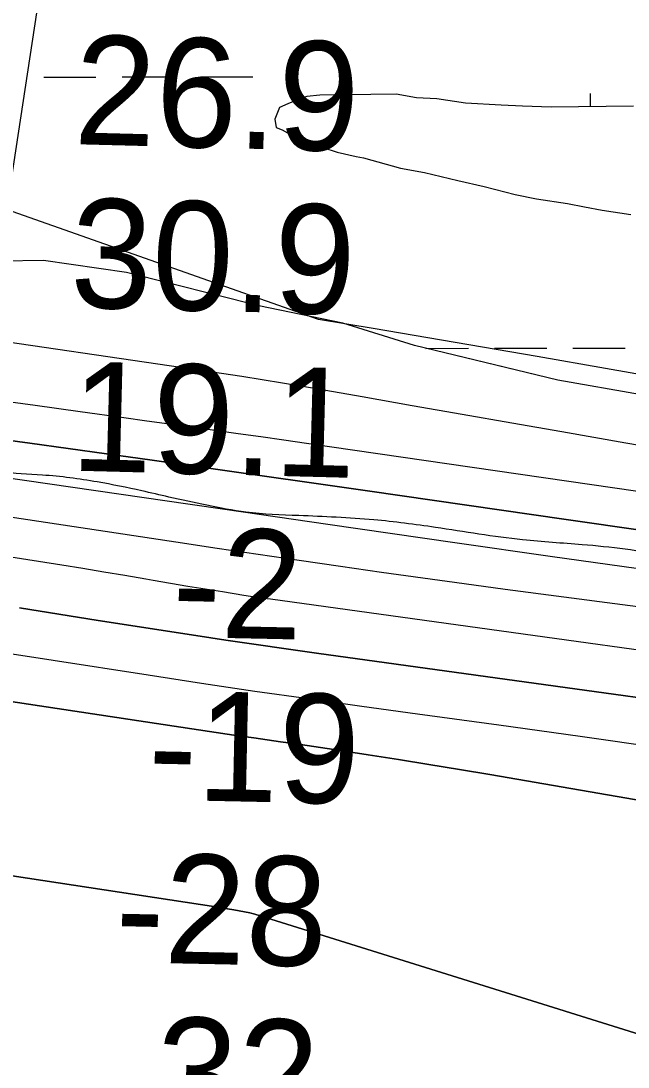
# Model space of a CAD drawing. Extents: x 3297753 to 3335611, y 652252 to 677623.
# Drawn here: x 3326720 to 3327092, y 661803 to 662444 of the extents above; entities that cross this region are included whole.
import ezdxf

# ---------------------------------------------------------------- set-up
doc = ezdxf.new("R2010")
doc.units = 0
for name, color, linetype in [('V-RIVR-EDGE', 7, 'Continuous'), ('V-RIVR-RANG', 7, 'Continuous'), ('V-SITE-VEGE', 7, 'Continuous'), ('V-TOPO-DPTH', 7, 'Continuous'), ('V-TOPO-MAJR', 7, 'Continuous'), ('V-TOPO-MINR', 7, 'Continuous'), ('V-TOPO-WATR', 7, 'Continuous'), ('V-WETL-SWMP', 7, 'Continuous')]:
    doc.layers.add(name, color=color, linetype=linetype)

msp = doc.modelspace()

# ---------------------------------------------------------------- linework, layer by layer
at = {"layer": 'V-RIVR-EDGE'}
for points in [[(3326889.83, 662141.04), (3326857.5, 662143.19), (3326833.47, 662147.4), (3326810.28, 662152.43), (3326793.71, 662156.2), (3326766.36, 662161.66), (3326732.8, 662165.88), (3326707.11, 662168.02), (3326687.22, 662172.21), (3326656.14, 662173.95), (3326630.03, 662175.67), (3326605.59, 662180.7), (3326578.66, 662186.99), (3326551.74, 662192.86), (3326538.9, 662196.21), (3326518.18, 662198.74), (3326492.9, 662202.12), (3326458.09, 662203.45), (3326427.02, 662208.5), (3326397.19, 662216.04), (3326383.93, 662216.48), (3326351.61, 662221.95), (3326323.86, 662228.24), (3326289.47, 662233.71), (3326274.55, 662235.82), (3326264.61, 662236.67), (3326257.56, 662236.69), (3326248.02, 662233.4), (3326240.97, 662230.1), (3326229.36, 662230.13), (3326221.9, 662230.15), (3326199.12, 662235.18), (3326175.91, 662237.72), (3326132.42, 662248.61), (3326106.72, 662250.33), (3326076.89, 662252.06), (3326054.1, 662257.5), (3326044.99, 662259.6), (3326038.77, 662259.2), (3326026.34, 662260.06), (3326018.47, 662261.32), (3326011.01, 662264.66), (3326005.63, 662265.91), (3325995.68, 662267.18), (3325979.52, 662268.05), (3325960.87, 662270.17), (3325919.03, 662276.9), (3325880.08, 662282.39), (3325827.05, 662291.64), (3325788.93, 662296.71), (3325753.29, 662300.94), (3325716.41, 662304.76), (3325674.98, 662309.01), (3325637.68, 662310.76), (3325591.68, 662315.02), (3325562.68, 662319.65), (3325528.7, 662325.54), (3325491.43, 662335.58), (3325440.89, 662347.72), (3325399.46, 662357.36), (3325379.17, 662362.38), (3325355.55, 662364.1), (3325341.45, 662364.13), (3325329.44, 662365.4), (3325309.97, 662370.84), (3325295.06, 662374.61), (3325287.6, 662374.63), (3325278.89, 662374.23), (3325263.14, 662375.1), (3325245.32, 662375.56), (3325225.84, 662376.85), (3325202.65, 662383.13), (3325187.32, 662386.48), (3325159.97, 662386.96), (3325136.34, 662385.78), (3325109.82, 662387.91), (3325071.29, 662395.47), (3325009.15, 662408.89), (3324964.41, 662419.36), (3324947, 662420.23), (3324932.09, 662421.93), (3324899.78, 662429.47), (3324835.97, 662441.65), (3324792.06, 662448.8), (3324746.88, 662451.4), (3324701.71, 662454.83), (3324664.42, 662459.89), (3324626.73, 662469.52), (3324584.88, 662476.67), (3324541.38, 662483.41), (3324493.32, 662490.99), (3324470.95, 662496.85), (3324444.44, 662503.54), (3324407.99, 662511.51), (3324387.27, 662514.46), (3324369.86, 662514.5), (3324354.93, 662512.88), (3324347.48, 662513.32), (3324329.25, 662516.68), (3324307.28, 662517.56), (3324286.15, 662522.17), (3324253.01, 662528.89), (3324226.5, 662533.93), (3324203.7, 662535.64), (3324172.21, 662538.2), (3324120.83, 662546.62), (3324040.04, 662558.84), (3324001.09, 662563.91), (3323963.38, 662564.83), (3323919.02, 662564.11), (3323879.24, 662567.94), (3323844.02, 662571.35), (3323786.85, 662582.26), (3323746.26, 662592.73), (3323704.82, 662598.63), (3323655.51, 662603.31), (3323589.62, 662609.69), (3323524.56, 662612.75), (3323466.95, 662615.8), (3323449.13, 662617.5), (3323422.62, 662622.54), (3323372.48, 662628.88), (3323343.47, 662631.44), (3323309.9, 662633.6), (3323255.19, 662632.49), (3323188.47, 662636.8), (3323129.62, 662641.5), (3323093.16, 662644.91), (3323076.99, 662643.29), (3323059.99, 662642.92), (3323032.65, 662647.13), (3322965.93, 662651.03), (3322913.71, 662656.54), (3322869.37, 662658.72), (3322809.28, 662663.85), (3322758.72, 662666.04), (3322718.52, 662666.56), (3322657.58, 662665.05), (3322608.67, 662664.76), (3322504.65, 662668.33), (3322412.64, 662669.8), (3322310.67, 662669.64), (3322271.29, 662667.25), (3322224.86, 662665.29), (3322178.85, 662663.75), (3322141.13, 662663.43), (3322102.17, 662663.94), (3322062.8, 662664.45), (3322028.82, 662667.02), (3321980.74, 662666.72), (3321909.43, 662661.93), (3321848.91, 662659.18), (3321801.24, 662655.98), (3321760.61, 662654.01), (3321739.89, 662652.81), (3321701.32, 662645.03), (3321675.19, 662638.47), (3321659.43, 662632.29), (3321646.98, 662627.76), (3321632.89, 662626.97), (3321608.43, 662625.37), (3321558.66, 662615.13), (3321529.64, 662609.4), (3321491.9, 662604.1), (3321455.01, 662601.71), (3321437.18, 662598.44), (3321411.89, 662595.18), (3321407.72, 662587.32), (3321404.39, 662581.52), (3321401.9, 662580.29), (3321396.52, 662582.37), (3321392.38, 662582.8), (3321386.99, 662582.39), (3321382.42, 662580.75), (3321374.55, 662582.84), (3321367.1, 662585.35), (3321350.51, 662582.9), (3321340.15, 662582.51), (3321332.69, 662583.77), (3321326.48, 662583.79), (3321287.49, 662572.28), (3321233.56, 662556.25), (3321160.58, 662542.34), (3321100.46, 662533.37), (3321060.64, 662524.35), (3321023.31, 662514.08), (3320998.02, 662508.75), (3320976.45, 662503.83), (3320957.38, 662500.15), (3320944.53, 662499.76), (3320930.44, 662501.46), (3320919.25, 662501.48), (3320908.47, 662499.44), (3320874.87, 662491.65), (3320813.49, 662476.46), (3320777.82, 662466.19), (3320761.24, 662464.57), (3320740.5, 662460.06), (3320702.34, 662448.14), (3320679.1, 662437.83), (3320658.77, 662428.76), (3320641.77, 662424.66), (3320616.48, 662423.07), (3320582.89, 662414.03), (3320552.18, 662401.26), (3320478.77, 662381.13), (3320420.7, 662363.45), (3320403.69, 662358.1), (3320389.17, 662354.82), (3320375.08, 662354.86), (3320365.13, 662352.4), (3320345.63, 662346.64), (3320205.86, 662308.03), (3320152.77, 662295.72), (3320119.18, 662286.27), (3320088.08, 662282.62), (3320060.29, 662274.81), (3320017.97, 662256.68), (3319991.41, 662244.73), (3319952.83, 662229.07), (3319927.94, 662222.5), (3319897.25, 662215.53), (3319872.36, 662206.89), (3319842.49, 662196.6), (3319808.07, 662187.15), (3319774.9, 662181.84), (3319711.87, 662171.22), (3319686.58, 662168.39), (3319655.89, 662160.17), (3319588.27, 662137.96), (3319508.2, 662109.14), (3319472.94, 662096.79)], [(3331038.76, 661614.33), (3331015.55, 661616.46), (3330991.1, 661618.6), (3330971.62, 661619.06), (3330955.05, 661620.76), (3330920.24, 661624.16), (3330900.76, 661626.28), (3330858.5, 661633.02), (3330839.03, 661635.14), (3330820.39, 661641.82), (3330802.57, 661644.76), (3330795.53, 661644.78), (3330777.7, 661643.16), (3330759.46, 661643.21), (3330728.79, 661642.87), (3330721.75, 661645.38), (3330715.54, 661647.46), (3330708.5, 661649.55), (3330679.91, 661652.94), (3330635.98, 661657.19), (3330576.31, 661662.73), (3330543.58, 661666.95), (3330530.74, 661670.72), (3330500.9, 661672.86), (3330450.77, 661680.86), (3330395.24, 661686.8), (3330354.64, 661693.12), (3330298.29, 661701.96), (3330271.77, 661703.27), (3330255.6, 661704.56), (3330226.19, 661711.26), (3330209.2, 661713.37), (3330195.11, 661713.82), (3330163.19, 661712.24), (3330101.44, 661712.81), (3330065.38, 661714.97), (3330053.78, 661717.9), (3330048.82, 661722.06), (3330042.62, 661727.88), (3330032.27, 661733.71), (3330000.78, 661739.17), (3329971.36, 661740.49), (3329959.75, 661738.86), (3329936.53, 661734.77), (3329919.52, 661731.08), (3329896.73, 661731.56), (3329881.39, 661732.84), (3329863.57, 661730.39), (3329856.94, 661734.56), (3329851.97, 661735.4), (3329837.05, 661735.02), (3329820.48, 661737.13), (3329797.27, 661739.26), (3329766.6, 661738.92), (3329750.02, 661741.45), (3329713.97, 661745.69), (3329707.76, 661747.36), (3329704.05, 661754.41), (3329697.01, 661756.92), (3329690.36, 661751.55), (3329679.17, 661752.4), (3329644.78, 661757.46), (3329618.68, 661762.5), (3329571.04, 661772.15), (3329537.07, 661776.79), (3329474.5, 661784.82), (3329449.23, 661788.62), (3329412.35, 661794.1), (3329395.77, 661794.97), (3329382.09, 661795), (3329372.15, 661795.03), (3329344.38, 661797.58), (3329327.81, 661798.45), (3329318.69, 661797.64), (3329274.34, 661798.17), (3329252.79, 661801.54), (3329195.61, 661807.48), (3329121.03, 661818.86), (3329075.04, 661824.77), (3329036.51, 661834.82), (3329003.37, 661842.77), (3328965.25, 661845.36), (3328929.19, 661847.1), (3328910.13, 661848.39), (3328879.06, 661857.17), (3328826.45, 661865.59), (3328781.69, 661870.68), (3328715.81, 661878.72), (3328661.94, 661882.17), (3328658.21, 661885.08), (3328656.98, 661889.64), (3328635.84, 661889.69), (3328604.36, 661895.16), (3328596.9, 661896), (3328588.61, 661895.2), (3328581.97, 661895.63), (3328549.66, 661901.92), (3328499.93, 661905.78), (3328480.46, 661909.97), (3328465.97, 661917.05), (3328455.2, 661918.32), (3328428.27, 661922.12), (3328418.74, 661922.97), (3328415.41, 661918.83), (3328409.6, 661918.02), (3328403.39, 661918.45), (3328401.74, 661921.36), (3328394.71, 661928), (3328342.1, 661938.91), (3328293.21, 661948.57), (3328270.84, 661953.18), (3328208.29, 661968.67), (3328152.36, 661978.34), (3328103.05, 661985.1), (3328040.49, 661995.2), (3327953.07, 662008.68), (3327892.57, 662016.29), (3327875.16, 662015.5), (3327861.06, 662010.56), (3327855.25, 662009.33), (3327844.06, 662010.61), (3327834.54, 662016.02), (3327815.08, 662023.11), (3327799.33, 662025.22), (3327779.03, 662028.59), (3327711.49, 662036.63), (3327562.76, 662061.87), (3327513.03, 662069.04), (3327479.06, 662074.51), (3327443.01, 662079.99), (3327406.96, 662084.22), (3327362.63, 662088.89), (3327314.13, 662089.01), (3327294.65, 662089.47), (3327271.45, 662092.02), (3327231.25, 662096.68), (3327193.13, 662101.74), (3327145.9, 662108.91), (3327115.66, 662116.03), (3327063.45, 662123.2), (3327026.99, 662126.19), (3326973.54, 662133.79), (3326935.83, 662138.44), (3326889.83, 662141.04)]]:
    msp.add_spline(points, degree=3, dxfattribs=at)
at = {"layer": 'V-RIVR-RANG'}
msp.add_line((3326745.52, 662557.19), (3326580.2, 661469.68), dxfattribs=at)
at = {"layer": 'V-SITE-VEGE'}
for p, q in [((3326883.15, 662393.46), (3326878.06, 662391.22)), ((3326890.42, 662396.45), (3326883.15, 662393.46)), ((3326894.78, 662397.95), (3326890.42, 662396.45)), ((3326902.8, 662398.76), (3326894.78, 662397.95)), ((3326949.51, 662399.23), (3326902.8, 662398.76)), ((3326961.94, 662397.16), (3326949.51, 662399.23)), ((3326974.35, 662396.55), (3326961.94, 662397.16)), ((3326991.9, 662393.81), (3326974.35, 662396.55)), ((3327013.81, 662392.57), (3326991.9, 662393.81)), ((3326878.06, 662391.22), (3326875.21, 662383.89)), ((3327026.95, 662391.97), (3327013.81, 662392.57)), ((3327044.48, 662391.41), (3327026.95, 662391.97)), ((3327094.83, 662391.92), (3327044.48, 662391.41)), ((3326875.21, 662383.89), (3326876, 662378.79)), ((3326876, 662378.79), (3326879.66, 662377.36)), ((3326879.66, 662377.36), (3326887.73, 662373.06)), ((3326887.73, 662373.06), (3326890.67, 662370.9)), ((3326890.67, 662370.9), (3326904.58, 662366.66)), ((3326904.58, 662366.66), (3326913.37, 662363.83)), ((3326913.37, 662363.83), (3326925.08, 662361.03)), ((3326925.08, 662361.03), (3326929.46, 662360.34)), ((3326929.46, 662360.34), (3326952.15, 662354)), ((3326952.15, 662354), (3326966.78, 662351.22)), ((3326966.78, 662351.22), (3326987.26, 662346.32)), ((3326987.26, 662346.32), (3327003.35, 662342.83)), ((3327003.35, 662342.83), (3327022.38, 662337.91)), ((3327022.38, 662337.91), (3327035.55, 662335.12)), ((3327035.55, 662335.12), (3327054.55, 662332.39)), ((3327054.55, 662332.39), (3327064.79, 662330.31)), ((3327064.79, 662330.31), (3327075.76, 662328.23)), ((3327075.76, 662328.23), (3327093.3, 662325.48)), ((3326733.49, 662297.3), (3326707.94, 662297.05)), ((3326784.3, 662289.99), (3326733.49, 662297.3)), ((3326865.37, 662269.63), (3326784.3, 662289.99)), ((3326916.77, 662259.08), (3326865.37, 662269.63)), ((3326960.78, 662245.21), (3326916.77, 662259.08)), ((3327048.53, 662224.15), (3326960.78, 662245.21)), ((3327099.73, 662215.13), (3327048.53, 662224.15))]:
    msp.add_line(p, q, dxfattribs=at)
at = {"layer": 'V-TOPO-DPTH'}
for points in [[(3326678.18, 662191.83), (3326725.18, 662185.45), (3326772.16, 662178.95), (3326800.12, 662175.03), (3326833.11, 662170.38), (3326866.1, 662165.7), (3326899.08, 662160.98), (3326932.05, 662156.22), (3327053.7, 662138.58), (3327147.52, 662125.11), (3327241.36, 662111.83), (3327335.24, 662098.82), (3327429.15, 662085.99), (3327571.74, 662066.72), (3327604.74, 662062.26), (3327637.73, 662057.81), (3327670.73, 662053.35), (3327703.73, 662048.9), (3327765.78, 662040.52), (3327829.8, 662031.87), (3327893.82, 662023.22), (3327957.84, 662014.56), (3328021.86, 662005.89), (3328362.36, 661959.75)], [(3327457.32, 662037.48), (3327400.98, 662045.04), (3327344.64, 662052.57), (3327288.3, 662060.05), (3327231.95, 662067.48), (3327016.35, 662095.81), (3326991.1, 662099.19), (3326965.85, 662102.63), (3326940.62, 662106.19), (3326915.4, 662109.82), (3326890.19, 662113.51), (3326864.98, 662117.23), (3326839.78, 662120.98), (3326814.58, 662124.75), (3326639.75, 662151.03)], [(3327457.32, 662037.48), (3327400.98, 662045.04), (3327344.64, 662052.57), (3327288.3, 662060.05), (3327231.95, 662067.48), (3327016.35, 662095.81), (3326991.1, 662099.19), (3326965.85, 662102.63), (3326940.62, 662106.19), (3326915.4, 662109.82), (3326890.19, 662113.51), (3326864.98, 662117.23), (3326839.78, 662120.98), (3326814.58, 662124.75), (3326639.75, 662151.03)], [(3328237.08, 661848.19), (3327931.6, 661905.12), (3327881.92, 661914.15), (3327832.19, 661922.89), (3327782.38, 661931.18), (3327732.52, 661939.18), (3327662.56, 661950.08), (3327647.63, 661952.37), (3327632.7, 661954.61), (3327617.76, 661956.79), (3327602.81, 661958.92), (3327413.8, 661985.46), (3327322.13, 661998.3), (3327230.45, 662011.1), (3327138.76, 662023.83), (3327047.07, 662036.51), (3326900.68, 662056.71), (3326882.18, 662059.31), (3326863.7, 662061.98), (3326845.22, 662064.74), (3326826.76, 662067.57), (3326767.03, 662076.86), (3326718.75, 662084.62)], [(3326718.75, 662084.62), (3326767.03, 662076.86), (3326826.76, 662067.57), (3326845.22, 662064.74), (3326863.7, 662061.98), (3326882.18, 662059.31), (3326900.68, 662056.71), (3327047.07, 662036.51), (3327138.76, 662023.83), (3327230.45, 662011.1), (3327322.13, 661998.3), (3327413.8, 661985.46), (3327602.81, 661958.92), (3327617.76, 661956.79), (3327632.7, 661954.61), (3327647.63, 661952.37), (3327662.56, 661950.08), (3327732.52, 661939.18), (3327782.38, 661931.18), (3327832.19, 661922.89), (3327881.92, 661914.15), (3327931.6, 661905.12), (3328237.08, 661848.19)], [(3326541.58, 662053.17), (3326846.04, 662007.17), (3326854.19, 662005.96), (3326862.34, 662004.77), (3326870.49, 662003.62), (3326878.65, 662002.49), (3326886.81, 662001.35), (3326894.96, 662000.19), (3326903.1, 661998.99), (3326911.25, 661997.75), (3326932.3, 661994.51), (3326950.96, 661991.59), (3326969.6, 661988.6), (3326988.23, 661985.51), (3327006.85, 661982.35), (3327267.93, 661937.32), (3327328.09, 661926.95), (3327388.24, 661916.56), (3327448.39, 661906.17)], [(3327448.39, 661906.17), (3327388.24, 661916.56), (3327328.09, 661926.95), (3327267.93, 661937.32), (3327006.85, 661982.35), (3326988.23, 661985.51), (3326969.6, 661988.6), (3326950.96, 661991.59), (3326932.3, 661994.51), (3326911.25, 661997.75), (3326903.1, 661998.99), (3326894.96, 662000.19), (3326886.81, 662001.35), (3326878.65, 662002.49), (3326870.49, 662003.62), (3326862.34, 662004.77), (3326854.19, 662005.96), (3326846.04, 662007.17), (3326541.58, 662053.17)], [(3326490.16, 661954.47), (3326838.99, 661901.24), (3326841.38, 661900.87), (3326846.16, 661900.12), (3326850.04, 661899.5), (3326853.31, 661898.93), (3326856.57, 661898.28), (3326859.81, 661897.56), (3326863.04, 661896.77), (3327618.72, 661660.5), (3327646.51, 661651.01), (3327674.44, 661641.93), (3327702.6, 661633.65), (3327730.93, 661626), (3327759.5, 661619.32), (3327788.23, 661613.27), (3327845.69, 661602.19), (3327903.3, 661591.21), (3327960.93, 661580.39), (3328018.61, 661569.81), (3328076.32, 661559.38), (3328224.11, 661533)], [(3328224.11, 661533), (3328076.32, 661559.38), (3328018.61, 661569.81), (3327960.93, 661580.39), (3327903.3, 661591.21), (3327845.69, 661602.19), (3327788.23, 661613.27), (3327759.5, 661619.32), (3327730.93, 661626), (3327702.6, 661633.65), (3327674.44, 661641.93), (3327646.51, 661651.01), (3327618.72, 661660.5), (3326863.04, 661896.77), (3326859.81, 661897.56), (3326856.57, 661898.28), (3326853.31, 661898.93), (3326850.04, 661899.5), (3326846.16, 661900.12), (3326841.38, 661900.87), (3326838.99, 661901.24), (3326490.16, 661954.47)]]:
    msp.add_lwpolyline(points, dxfattribs=at)
at = {"layer": 'V-TOPO-MAJR'}
msp.add_lwpolyline([(3328323.56, 662026.34), (3327642.19, 662122.84), (3327640.91, 662123.03), (3327639.62, 662123.21), (3327637.2, 662123.55), (3327633.5, 662124.1), (3327629.8, 662124.68), (3327626.32, 662125.25), (3327622.74, 662125.86), (3327619.16, 662126.49), (3327615.59, 662127.16), (3327612.02, 662127.86), (3327369.84, 662176.52), (3327286.51, 662192.87), (3327203.1, 662208.74), (3327119.55, 662223.87), (3327035.9, 662238.5), (3326935.43, 662255.62), (3326901.93, 662261.15), (3326056.29, 662559.66)], dxfattribs=at)
at = {"layer": 'V-TOPO-MINR'}
for points in [[(3327437.07, 662130.21), (3327291.48, 662152.45), (3327241.11, 662160.31), (3327190.78, 662168.4), (3327140.51, 662176.82), (3327090.27, 662185.47), (3327051.02, 662192.36), (3327020.43, 662197.72), (3326989.85, 662203.08), (3326959.26, 662208.42), (3326928.67, 662213.76), (3326892.39, 662220.08), (3326879.93, 662222.19), (3326867.45, 662224.25), (3326854.97, 662226.2), (3326842.47, 662228.08), (3326664.14, 662254.2)], [(3327440.64, 662106.62), (3327374.62, 662115.9), (3327308.61, 662125.32), (3327242.62, 662134.82), (3326894.61, 662185.26), (3326880.63, 662187.27), (3326866.65, 662189.26), (3326852.67, 662191.23), (3326838.69, 662193.18), (3326824.7, 662195.11), (3326810.72, 662197.05), (3326796.73, 662198.98), (3326782.74, 662200.91), (3326755.88, 662204.61), (3326728.47, 662208.43), (3326701.06, 662212.3)], [(3328362.36, 661959.75), (3328021.86, 662005.89), (3327957.84, 662014.56), (3327893.82, 662023.22), (3327829.8, 662031.87), (3327765.78, 662040.52), (3327703.73, 662048.9), (3327670.73, 662053.35), (3327637.73, 662057.81), (3327604.74, 662062.26), (3327571.74, 662066.72), (3327429.15, 662085.99), (3327335.24, 662098.82), (3327241.36, 662111.83), (3327147.52, 662125.11), (3327053.7, 662138.58), (3326932.05, 662156.22), (3326899.08, 662160.98), (3326866.1, 662165.7), (3326833.11, 662170.38), (3326800.12, 662175.03), (3326772.16, 662178.95), (3326725.18, 662185.45), (3326678.18, 662191.83)], [(3328387.92, 661935.95), (3327783.43, 662017.39), (3327758.98, 662020.68), (3327734.53, 662023.96), (3327710.08, 662027.22), (3327685.63, 662030.47), (3327649.13, 662035.3), (3327642.93, 662036.13), (3327636.72, 662036.95), (3327630.51, 662037.77), (3327624.3, 662038.59), (3327225.32, 662091.15), (3327165.3, 662099.18), (3327105.31, 662107.36), (3327045.34, 662115.78), (3326985.4, 662124.36), (3326907.7, 662135.64), (3326886.62, 662138.69), (3326865.55, 662141.75), (3326844.47, 662144.8), (3326823.39, 662147.84), (3326707.74, 662164.55)], [(3327458.28, 662008.58), (3327399.65, 662016.71), (3327341.03, 662024.85), (3327282.4, 662032.97), (3326872.55, 662089.77), (3326868.45, 662090.35), (3326864.36, 662090.94), (3326860.27, 662091.55), (3326856.19, 662092.18), (3326843.09, 662094.24), (3326832.47, 662095.93), (3326821.85, 662097.67), (3326811.24, 662099.46), (3326800.64, 662101.3), (3326796.13, 662102.09), (3326783.28, 662104.31), (3326770.41, 662106.49), (3326757.54, 662108.59), (3326744.65, 662110.65), (3326465.94, 662154.41)], [(3328237.08, 661848.19), (3327931.6, 661905.12), (3327881.92, 661914.15), (3327832.19, 661922.89), (3327782.38, 661931.18), (3327732.52, 661939.18), (3327662.56, 661950.08), (3327647.63, 661952.37), (3327632.7, 661954.61), (3327617.76, 661956.79), (3327602.81, 661958.92), (3327413.8, 661985.46), (3327322.13, 661998.3), (3327230.45, 662011.1), (3327138.76, 662023.83), (3327047.07, 662036.51), (3326900.68, 662056.71), (3326882.18, 662059.31), (3326863.7, 662061.98), (3326845.22, 662064.74), (3326826.76, 662067.57), (3326767.03, 662076.86), (3326718.75, 662084.62)], [(3328162.73, 661823.88), (3328097.85, 661835.22), (3328033.08, 661847.23), (3327639.76, 661923.31), (3327638.68, 661923.52), (3327636.5, 661923.94), (3327633.23, 661924.54), (3327630.97, 661924.9), (3327161.74, 661991.57), (3327111.96, 661998.61), (3327062.18, 662005.6), (3327012.39, 662012.53), (3326962.6, 662019.4), (3326928.48, 662024.09), (3326895.75, 662028.67), (3326863.04, 662033.36), (3326830.35, 662038.22), (3326797.67, 662043.18), (3326681.12, 662061.18)], [(3327448.39, 661906.17), (3327388.24, 661916.56), (3327328.09, 661926.95), (3327267.93, 661937.32), (3327006.85, 661982.35), (3326988.23, 661985.51), (3326969.6, 661988.6), (3326950.96, 661991.59), (3326932.3, 661994.51), (3326911.25, 661997.75), (3326903.1, 661998.99), (3326894.96, 662000.19), (3326886.81, 662001.35), (3326878.65, 662002.49), (3326870.49, 662003.62), (3326862.34, 662004.77), (3326854.19, 662005.96), (3326846.04, 662007.17), (3326541.58, 662053.17)], [(3328224.11, 661533), (3328076.32, 661559.38), (3328018.61, 661569.81), (3327960.93, 661580.39), (3327903.3, 661591.21), (3327845.69, 661602.19), (3327788.23, 661613.27), (3327759.5, 661619.32), (3327730.93, 661626), (3327702.6, 661633.65), (3327674.44, 661641.93), (3327646.51, 661651.01), (3327618.72, 661660.5), (3326863.04, 661896.77), (3326859.81, 661897.56), (3326856.57, 661898.28), (3326853.31, 661898.93), (3326850.04, 661899.5), (3326846.16, 661900.12), (3326841.38, 661900.87), (3326838.99, 661901.24), (3326490.16, 661954.47)]]:
    msp.add_lwpolyline(points, dxfattribs=at)
at = {"layer": 'V-TOPO-WATR'}
msp.add_lwpolyline([(3327457.32, 662037.48), (3327400.98, 662045.04), (3327344.64, 662052.57), (3327288.3, 662060.05), (3327231.95, 662067.48), (3327016.35, 662095.81), (3326991.1, 662099.19), (3326965.85, 662102.63), (3326940.62, 662106.19), (3326915.4, 662109.82), (3326890.19, 662113.51), (3326864.98, 662117.23), (3326839.78, 662120.98), (3326814.58, 662124.75), (3326639.75, 662151.03)], dxfattribs=at)
at = {"layer": 'V-WETL-SWMP'}
for p, q in [((3326733.63, 662409.8), (3326765.63, 662409.83)), ((3326781.63, 662409.85), (3326813.63, 662409.88)), ((3326829.63, 662409.9), (3326861.63, 662409.93)), ((3327068.5, 662391.65), (3327068.49, 662399.71)), ((3326883.15, 662393.46), (3326878.06, 662391.22)), ((3326890.42, 662396.45), (3326883.15, 662393.46)), ((3326894.78, 662397.95), (3326890.42, 662396.45)), ((3326902.8, 662398.76), (3326894.78, 662397.95)), ((3326949.51, 662399.23), (3326902.8, 662398.76)), ((3326961.94, 662397.16), (3326949.51, 662399.23)), ((3326974.35, 662396.55), (3326961.94, 662397.16)), ((3326991.9, 662393.81), (3326974.35, 662396.55)), ((3327013.81, 662392.57), (3326991.9, 662393.81)), ((3326878.06, 662391.22), (3326875.22, 662383.89)), ((3327026.95, 662391.97), (3327013.81, 662392.57)), ((3327044.48, 662391.41), (3327026.95, 662391.97)), ((3327094.83, 662391.92), (3327044.48, 662391.41)), ((3326875.22, 662383.89), (3326876, 662378.79)), ((3326876, 662378.79), (3326879.66, 662377.36)), ((3326879.66, 662377.36), (3326887.73, 662373.06)), ((3326887.73, 662373.06), (3326890.67, 662370.9)), ((3326890.67, 662370.9), (3326904.58, 662366.66)), ((3326904.58, 662366.66), (3326913.37, 662363.83)), ((3326913.37, 662363.83), (3326925.08, 662361.03)), ((3326925.08, 662361.03), (3326929.46, 662360.34)), ((3326929.46, 662360.34), (3326952.15, 662354)), ((3326952.15, 662354), (3326966.78, 662351.23)), ((3326966.78, 662351.23), (3326987.26, 662346.32)), ((3326987.26, 662346.32), (3327003.36, 662342.83)), ((3327003.36, 662342.83), (3327022.38, 662337.91)), ((3327022.38, 662337.91), (3327035.55, 662335.12)), ((3327035.55, 662335.12), (3327054.55, 662332.39)), ((3327054.55, 662332.39), (3327064.79, 662330.31)), ((3327064.79, 662330.31), (3327075.76, 662328.23)), ((3327075.76, 662328.23), (3327093.31, 662325.48)), ((3326733.49, 662297.3), (3326707.94, 662297.04)), ((3326784.3, 662289.99), (3326733.49, 662297.3)), ((3326865.37, 662269.62), (3326784.3, 662289.99)), ((3326916.77, 662259.07), (3326865.37, 662269.62)), ((3326960.78, 662245.21), (3326916.77, 662259.07)), ((3327009.72, 662233.49), (3326960.78, 662245.21)), ((3326967.77, 662243.53), (3326993.8, 662243.56)), ((3327009.8, 662243.58), (3327041.8, 662243.61)), ((3327057.8, 662243.63), (3327089.8, 662243.66)), ((3327048.53, 662224.15), (3327009.72, 662233.49)), ((3327099.73, 662215.13), (3327048.53, 662224.15))]:
    msp.add_line(p, q, dxfattribs=at)

# ---------------------------------------------------------------- texts
at = {"layer": 'V-RIVR-RANG'}
for s, rotation, p in [('26.9', 358.51833, (3326751.78, 662368.67)), ('30.9', 358.51833, (3326749.44, 662268.7)), ('19.1', 358.51833, (3326749.73, 662168.66)), ('-2', 358.79919, (3326811.89, 662066.76)), ('-19', 358.79919, (3326797.15, 661967.05)), ('-28', 358.79919, (3326777.14, 661867.45)), ('-32', 358.79919, (3326772.16, 661767.53))]:
    msp.add_text(s, height=67, rotation=rotation, dxfattribs=at).set_placement(p)

doc.saveas('drawing.dxf')
